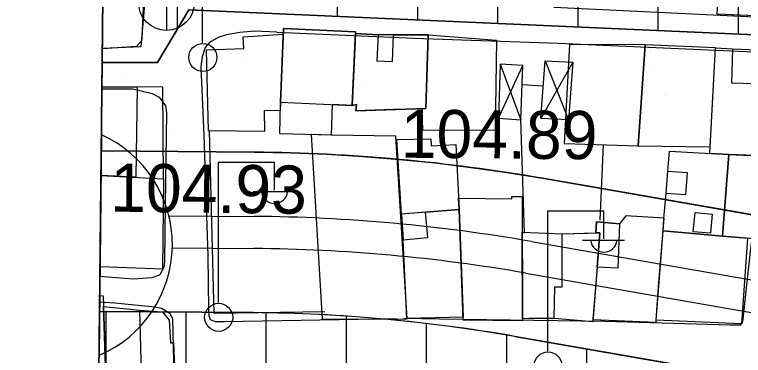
# Model space of a CAD drawing. Extents: x 417997 to 421451, y 4451742 to 4455216.
# Drawn here: x 419108.7 to 419199.7, y 4453230.3 to 4453272.8 of the extents above; entities that cross this region are included whole.
import ezdxf

# ---------------------------------------------------------------- set-up
doc = ezdxf.new("R2010")
doc.units = 0
for name, color, linetype in [('ADA', 7, 'Continuous'), ('ADAKENARI', 7, 'Continuous'), ('B_Mesken', 7, 'Continuous'), ('B_Sundurma', 7, 'Continuous'), ('B_Teras', 7, 'Continuous'), ('Default', 7, 'Continuous'), ('KALDIRIM', 7, 'Continuous'), ('KD_DAIRE', 7, 'Continuous'), ('PAFTALAMA', 7, 'Continuous'), ('PL_AYA_PARK_DINLENME', 7, 'Continuous'), ('PL_KON_MEV_350', 7, 'Continuous'), ('S_Elektrik_Diregi', 7, 'Continuous'), ('S_Rogar_Kapagi', 7, 'Continuous'), ('Sinir_Duvar_tek_tarafa_ait', 7, 'Continuous'), ('Sinir_Tel_bir_taraf', 7, 'Continuous'), ('SN_3_DERECE_KAYNAK_KORUMA', 7, 'Continuous'), ('TR_ORTAYOGUNKONUT', 7, 'Continuous'), ('TR_PARKALANI', 7, 'Continuous'), ('Y_Kot_Noktasi', 7, 'Continuous'), ('Y_Lejant', 7, 'Continuous'), ('Yol_Sose', 7, 'Continuous')]:
    doc.layers.add(name, color=color, linetype=linetype)

# ---------------------------------------------------------------- blocks, each defined once
blk = doc.blocks.new('POINT_DISPLAY')
at = {"layer": 'Default'}
blk.add_line((0, 0), (0, 0), dxfattribs=at)

msp = doc.modelspace()

# ---------------------------------------------------------------- linework, layer by layer
at = {"layer": 'ADA'}
for p, q in [((419126.542, 4453266.823), (419130.474, 4453273.376)), ((419126.542, 4453266.823), (419130.474, 4453273.376)), ((419130.474, 4453273.376), (419204.854, 4453270.1)), ((419130.474, 4453273.376), (419204.854, 4453270.1)), ((419119.651, 4453266.808), (419126.542, 4453266.823)), ((419119.651, 4453266.808), (419126.542, 4453266.823))]:
    msp.add_line(p, q, dxfattribs=at)
at = {"layer": 'ADAKENARI'}
for p, q in [((419138.666, 4453255.618), (419119.533, 4453255.775)), ((419138.666, 4453255.618), (419119.533, 4453255.775)), ((419207.176, 4453246.693), (419174.582, 4453252.366)), ((419207.176, 4453246.693), (419174.582, 4453252.366)), ((419119.319, 4453235.776), (419138.502, 4453235.618)), ((419119.319, 4453235.776), (419138.502, 4453235.618)), ((419171.153, 4453232.663), (419203.952, 4453226.954)), ((419171.153, 4453232.663), (419203.952, 4453226.954))]:
    msp.add_line(p, q, dxfattribs=at)
for radius in [220, 220, 200, 200]:
    msp.add_arc((419136.856, 4453035.625), radius, 80.12609, 89.5287, dxfattribs=at)
at = {"layer": 'B_Mesken'}
for points in [[(419202.424, 4453285.111), (419202.433, 4453282.972), (419205.521, 4453282.911), (419204.975, 4453272.465), (419196.376, 4453272.813), (419196.9, 4453279.942), (419196.588, 4453279.943), (419197, 4453285.392), (419202.334, 4453285.116)], [(419142.274, 4453271.027), (419151.249, 4453270.642), (419150.855, 4453261.461), (419148.359, 4453261.568), (419148.202, 4453257.747), (419141.815, 4453257.919), (419141.88, 4453261.846)], [(419156.008, 4453270.27), (419154.091, 4453270.253), (419151.239, 4453270.43), (419150.855, 4453261.461), (419151.365, 4453261.559), (419151.285, 4453260.786), (419160.017, 4453261.056), (419160.311, 4453270.27)], [(419141.862, 4453260.776), (419139.852, 4453260.83), (419139.896, 4453258.203), (419132.922, 4453258.294), (419132.666, 4453268.381), (419137.312, 4453268.548), (419137.23, 4453270.009), (419142.244, 4453270.322)], [(419160.31, 4453270.262), (419168.864, 4453269.596), (419168.664, 4453258.329), (419159.645, 4453258.351), (419159.558, 4453261.046), (419160.017, 4453261.056)], [(419187.383, 4453268.987), (419177.977, 4453269.04), (419177.305, 4453256.725), (419186.508, 4453256.397)], [(419186.508, 4453256.397), (419195.521, 4453256.279), (419196.164, 4453268.63), (419187.383, 4453268.987)], [(419198.302, 4453268.491), (419204.274, 4453268.274), (419203.915, 4453264.103), (419203.164, 4453255.132), (419197.846, 4453255.325), (419195.479, 4453255.468), (419196.164, 4453268.63)], [(419156.295, 4453257.627), (419148.202, 4453257.747), (419145.721, 4453257.814), (419147.104, 4453234.823), (419157.701, 4453234.864)], [(419160.639, 4453257.305), (419160.707, 4453256.428), (419163.763, 4453256.572), (419164.181, 4453248.49), (419156.998, 4453247.884), (419156.417, 4453257.224)], [(419190.212, 4453253.25), (419190.44, 4453255.77), (419197.846, 4453255.325), (419197.068, 4453245.168), (419189.652, 4453245.838), (419189.749, 4453247.349), (419190.027, 4453250.462)], [(419197.068, 4453245.168), (419197.846, 4453255.325), (419202.465, 4453255.143), (419201.48, 4453244.793)], [(419164.11, 4453249.874), (419170.75, 4453249.813), (419170.773, 4453250.114), (419172.062, 4453250.093), (419172.082, 4453234.617), (419164.693, 4453234.671), (419164.181, 4453248.49)], [(419160.287, 4453245.003), (419159.973, 4453248.135), (419156.998, 4453247.884), (419157.196, 4453244.69)], [(419159.973, 4453248.135), (419164.181, 4453248.49), (419164.679, 4453235.059), (419157.683, 4453234.871), (419157.196, 4453244.69), (419160.287, 4453245.003)], [(419189.751, 4453247.379), (419184.999, 4453247.677), (419184.203, 4453246.711), (419181.34, 4453246.96), (419181.247, 4453245.556), (419181.733, 4453245.567), (419181.396, 4453241.278), (419180.883, 4453234.769), (419188.769, 4453234.434), (419188.776, 4453234.693), (419189.076, 4453238.873), (419189.652, 4453245.838)], [(419172.068, 4453245.671), (419177.028, 4453245.459), (419181.247, 4453245.556), (419181.733, 4453245.567), (419181.396, 4453241.278), (419180.859, 4453234.467), (419176.051, 4453234.901), (419172.89, 4453234.884), (419172.082, 4453234.859)], [(419200.168, 4453244.905), (419199.406, 4453234.242), (419188.776, 4453234.693), (419189.652, 4453245.838), (419197.068, 4453245.168)], [(419119.816, 4453236.368), (419124.323, 4453235.923), (419127.158, 4453235.717), (419127.997, 4453234.693), (419128.163, 4453231.848), (419128.551, 4453231.87), (419128.714, 4453227.927), (419128.39, 4453227.903), (419128.511, 4453224.672), (419124.607, 4453224.778), (419124.617, 4453225.101), (419120.202, 4453225.215)]]:
    msp.add_lwpolyline(points, close=True, dxfattribs=at)
for points in [[(419119.812, 4453281.703), (419125.583, 4453281.788), (419124.465, 4453268.744), (419119.671, 4453268.551)], [(419119.502, 4453252.728), (419127.282, 4453252.308), (419127.224, 4453263.738), (419119.62, 4453263.756)], [(419119.502, 4453252.728), (419127.282, 4453252.308), (419127.194, 4453241.042), (419119.38, 4453241.319)], [(419119.342, 4453237.743), (419119.769, 4453237.719), (419120.202, 4453225.215), (419119.208, 4453225.279)]]:
    msp.add_lwpolyline(points, dxfattribs=at)
at = {"layer": 'B_Sundurma'}
for p, q in [((419178.358, 4453266.84), (419174.38, 4453259.825)), ((419174.918, 4453266.993), (419177.846, 4453259.635)), ((419169.103, 4453259.858), (419172.143, 4453266.434)), ((419169.302, 4453266.601), (419171.881, 4453259.675))]:
    msp.add_line(p, q, dxfattribs=at)
for points in [[(419174.918, 4453266.993), (419178.358, 4453266.84), (419177.846, 4453259.635), (419174.38, 4453259.825)], [(419169.302, 4453266.601), (419169.103, 4453259.858), (419171.881, 4453259.675), (419172.143, 4453266.434)]]:
    msp.add_lwpolyline(points, close=True, dxfattribs=at)
at = {"layer": 'B_Teras'}
for points in [[(419142.274, 4453271.027), (419141.88, 4453261.846), (419150.855, 4453261.461), (419151.249, 4453270.642)], [(419157.572, 4453261), (419155.995, 4453260.964), (419151.285, 4453260.786), (419151.365, 4453261.559), (419150.855, 4453261.461), (419151.239, 4453270.43), (419154.091, 4453270.253), (419153.915, 4453266.99), (419155.866, 4453266.91), (419156.008, 4453270.27), (419157.671, 4453270.27), (419160.311, 4453270.27), (419160.017, 4453261.056)], [(419195.479, 4453255.468), (419196.164, 4453268.63), (419198.302, 4453268.491), (419198.173, 4453264.254), (419203.915, 4453264.103), (419203.164, 4453255.132), (419202.465, 4453255.143), (419197.846, 4453255.325)], [(419190.027, 4453250.462), (419190.212, 4453253.25), (419192.661, 4453253.094), (419192.439, 4453250.29)], [(419193.398, 4453245.702), (419193.641, 4453248.102), (419195.765, 4453247.9), (419195.566, 4453245.529)], [(419181.247, 4453245.556), (419181.34, 4453246.96), (419184.203, 4453246.711), (419183.969, 4453241.172), (419181.396, 4453241.278), (419181.733, 4453245.567)], [(419177.028, 4453245.459), (419181.733, 4453245.567), (419180.859, 4453234.467), (419176.051, 4453234.901), (419176.11, 4453238.82), (419177.056, 4453238.836)], [(419119.816, 4453236.368), (419124.323, 4453235.923), (419124.617, 4453225.101), (419120.202, 4453225.215)]]:
    msp.add_lwpolyline(points, close=True, dxfattribs=at)
msp.add_lwpolyline([(419119.62, 4453263.756), (419123.996, 4453263.745), (419123.841, 4453252.494), (419119.502, 4453252.728)], dxfattribs=at)
at = {"layer": 'KALDIRIM'}
for p, q in [((419127.97, 4453247.705), (419138.6, 4453247.618)), ((419127.97, 4453247.705), (419138.6, 4453247.618)), ((419173.21, 4453244.485), (419203.85, 4453239.152)), ((419173.21, 4453244.485), (419203.85, 4453239.152)), ((419128.401, 4453243.702), (419138.567, 4453243.618)), ((419128.401, 4453243.702), (419138.567, 4453243.618)), ((419172.524, 4453240.544), (419202.358, 4453235.351)), ((419172.524, 4453240.544), (419202.358, 4453235.351))]:
    msp.add_line(p, q, dxfattribs=at)
for radius in [212, 212, 208, 208]:
    msp.add_arc((419136.856, 4453035.625), radius, 80.12609, 89.5287, dxfattribs=at)
at = {"layer": 'KD_DAIRE'}
msp.add_line((419119.555, 4453257.792), (419119.26, 4453230.299), dxfattribs=at)
msp.add_line((419119.555, 4453257.792), (419119.26, 4453230.299), dxfattribs=at)
msp.add_arc((419113.407, 4453244.11), 15, 292.96867, 65.80456, dxfattribs=at)
msp.add_arc((419113.407, 4453244.11), 15, 292.96867, 65.80456, dxfattribs=at)
at = {"layer": 'PAFTALAMA'}
msp.add_line((419138.441, 4455021.891), (419108.72, 4452245.779), dxfattribs=at)
msp.add_line((419138.441, 4455021.891), (419108.72, 4452245.779), dxfattribs=at)
at = {"layer": 'PL_AYA_PARK_DINLENME'}
msp.add_line((419119.651, 4453266.808), (419119.533, 4453255.775), dxfattribs=at)
msp.add_line((419119.651, 4453266.808), (419119.533, 4453255.775), dxfattribs=at)
for points in [[(419204.854, 4453270.1), (419130.474, 4453273.376), (419126.542, 4453266.823), (419119.651, 4453266.808)], [(419204.854, 4453270.1), (419130.474, 4453273.376), (419126.542, 4453266.823), (419119.651, 4453266.808)], [(419119.533, 4453255.775), (419138.666, 4453255.618), (419143.178, 4453255.534), (419147.688, 4453255.358), (419152.193, 4453255.09), (419156.691, 4453254.729), (419161.181, 4453254.276), (419165.661, 4453253.731), (419170.129, 4453253.095), (419174.582, 4453252.366), (419207.176, 4453246.693)], [(419119.533, 4453255.775), (419138.666, 4453255.618), (419143.178, 4453255.534), (419147.688, 4453255.358), (419152.193, 4453255.09), (419156.691, 4453254.729), (419161.181, 4453254.276), (419165.661, 4453253.731), (419170.129, 4453253.095), (419174.582, 4453252.366), (419207.176, 4453246.693)]]:
    msp.add_lwpolyline(points, dxfattribs=at)
at = {"layer": 'PL_KON_MEV_350'}
for p, q in [((419119.967, 4453296.304), (419119.651, 4453266.808)), ((419119.967, 4453296.304), (419119.651, 4453266.808)), ((419119.319, 4453235.776), (419118.18, 4453129.375))]:
    msp.add_line(p, q, dxfattribs=at)
for points in [[(419119.651, 4453266.808), (419126.542, 4453266.823), (419130.474, 4453273.376), (419204.854, 4453270.1), (419206.82, 4453297.624), (419224.499, 4453296.052)], [(419119.651, 4453266.808), (419126.542, 4453266.823), (419130.474, 4453273.376), (419204.854, 4453270.1), (419206.82, 4453297.624), (419224.499, 4453296.052)], [(419118.18, 4453129.375), (419161.479, 4453129.666), (419197.343, 4453124.46), (419212.192, 4453215.37), (419203.952, 4453226.954), (419171.153, 4453232.663), (419167.104, 4453233.325), (419163.042, 4453233.904), (419158.97, 4453234.399), (419154.888, 4453234.811), (419150.798, 4453235.139), (419146.703, 4453235.383), (419142.604, 4453235.543), (419138.502, 4453235.618), (419119.319, 4453235.776)]]:
    msp.add_lwpolyline(points, dxfattribs=at)
at = {"layer": 'S_Elektrik_Diregi'}
for p, q in [((419132.18, 4453269.27), (419132.18, 4453286.77)), ((419134.151, 4453236.872), (419134.151, 4453254.372)), ((419134.151, 4453254.372), (419141.151, 4453254.372)), ((419141.151, 4453250.872), (419141.151, 4453254.372)), ((419138.491, 4453250.732), (419143.741, 4453250.732)), ((419175.238, 4453230.81), (419175.238, 4453248.31)), ((419175.238, 4453248.31), (419182.238, 4453248.31)), ((419182.238, 4453244.81), (419182.238, 4453248.31)), ((419179.578, 4453244.67), (419184.828, 4453244.67))]:
    msp.add_line(p, q, dxfattribs=at)
for centre in [(419132.216, 4453267.434), (419134.187, 4453235.037), (419175.274, 4453228.975)]:
    msp.add_circle(centre, 1.75, dxfattribs=at)
for centre in [(419141.152, 4453250.885), (419182.239, 4453244.823)]:
    msp.add_arc(centre, 1.658, 184.83843, 355.14641, dxfattribs=at)
at = {"layer": 'S_Rogar_Kapagi'}
msp.add_line((419127.728, 4453270.775), (419127.728, 4453277.775), dxfattribs=at)
msp.add_circle((419127.674, 4453274.303), 3.5, dxfattribs=at)
at = {"layer": 'Sinir_Duvar_tek_tarafa_ait'}
for points in [[(419172.051, 4453264.078), (419174.684, 4453263.876)], [(419171.848, 4453259.677), (419172.313, 4453245.526)], [(419181.785, 4453247.145), (419182.216, 4453256.55)]]:
    msp.add_lwpolyline(points, dxfattribs=at)
at = {"layer": 'Sinir_Tel_bir_taraf'}
msp.add_lwpolyline([(419147.414, 4453235.719), (419133.622, 4453235.514), (419133.037, 4453258.292)], dxfattribs=at)
at = {"layer": 'SN_3_DERECE_KAYNAK_KORUMA'}
msp.add_line((419126.495, 4453906.073), (419108.72, 4452245.779), dxfattribs=at)
msp.add_line((419126.495, 4453906.073), (419108.72, 4452245.779), dxfattribs=at)
at = {"layer": 'TR_ORTAYOGUNKONUT'}
for p, q in [((419149.029, 4453272.559), (419149.029, 4453481.281)), ((419149.029, 4453272.559), (419149.029, 4453481.281)), ((419159.029, 4453272.118), (419159.029, 4453479.953)), ((419159.029, 4453272.118), (419159.029, 4453479.953)), ((419169.029, 4453271.678), (419169.029, 4453478.626)), ((419169.029, 4453271.678), (419169.029, 4453478.626)), ((419179.029, 4453271.237), (419179.029, 4453477.299)), ((419179.029, 4453271.237), (419179.029, 4453477.299)), ((419189.029, 4453270.797), (419189.029, 4453476.958)), ((419189.029, 4453270.797), (419189.029, 4453476.958)), ((419199.029, 4453270.356), (419199.029, 4453429.655)), ((419199.029, 4453270.356), (419199.029, 4453429.655)), ((419129.029, 4453270.969), (419129.029, 4453388.821)), ((419129.029, 4453270.969), (419129.029, 4453388.821)), ((419120.129, 4453129.388), (419120.129, 4453235.77)), ((419120.129, 4453129.388), (419120.129, 4453235.77)), ((419130.129, 4453129.455), (419130.129, 4453235.687)), ((419130.129, 4453129.455), (419130.129, 4453235.687)), ((419140.129, 4453129.523), (419140.129, 4453235.588)), ((419140.129, 4453129.523), (419140.129, 4453235.588)), ((419150.129, 4453129.59), (419150.129, 4453235.179)), ((419150.129, 4453129.59), (419150.129, 4453235.179)), ((419160.129, 4453129.657), (419160.129, 4453234.258)), ((419160.129, 4453129.657), (419160.129, 4453234.258)), ((419170.129, 4453128.41), (419170.129, 4453232.83)), ((419170.129, 4453128.41), (419170.129, 4453232.83)), ((419180.129, 4453126.959), (419180.129, 4453231.1)), ((419180.129, 4453126.959), (419180.129, 4453231.1))]:
    msp.add_line(p, q, dxfattribs=at)
at = {"layer": 'Y_Lejant'}
msp.add_lwpolyline([(419138.442, 4455021.89), (421266.409, 4454999.402), (421237.471, 4452223.294), (419108.722, 4452245.778)], close=True, dxfattribs=at)
at = {"layer": 'Yol_Sose'}
for points in [[(419174.921, 4453298.033), (419180.413, 4453297.989), (419187.177, 4453297.869), (419196.305, 4453297.454), (419206.875, 4453297.07), (419207.029, 4453297.041), (419207.107, 4453296.976), (419207.153, 4453296.913), (419207.174, 4453296.824), (419207.201, 4453296.698), (419206.503, 4453289.759), (419205.329, 4453279.778), (419204.574, 4453272.389), (419204.523, 4453272.269), (419176.007, 4453273.645)], [(419124.804, 4453274.663), (419124.607, 4453269.813), (419124.557, 4453269.496), (419123.937, 4453268.796), (419119.671, 4453268.518)], [(419141.433, 4453270.599), (419138.718, 4453270.724), (419136.842, 4453270.545), (419135.163, 4453270.241), (419134.118, 4453269.911), (419133.037, 4453269.277), (419132.493, 4453268.688), (419132.109, 4453267.51), (419131.958, 4453266.242), (419132.337, 4453257.741), (419132.832, 4453242.694), (419132.898, 4453235.954), (419132.943, 4453235.285), (419133.14, 4453234.785), (419133.765, 4453234.499), (419134.873, 4453234.517), (419156.374, 4453234.894)], [(419141.433, 4453270.599), (419157.666, 4453269.888)], [(419157.666, 4453269.888), (419157.667, 4453269.888)], [(419157.667, 4453269.888), (419157.669, 4453269.888)], [(419157.669, 4453269.888), (419159.738, 4453269.797), (419176.542, 4453269.197)], [(419176.542, 4453269.197), (419203.729, 4453268.02), (419203.972, 4453268.012), (419204.091, 4453267.949), (419204.126, 4453267.864), (419203.261, 4453259.573), (419202.542, 4453253.095), (419202.461, 4453252.927), (419202.298, 4453252.777), (419202.125, 4453252.748), (419201.987, 4453252.749), (419201.876, 4453252.734), (419201.726, 4453252.584), (419201.655, 4453252.373), (419200.557, 4453243.626), (419199.538, 4453234.469), (419199.438, 4453234.174), (419199.283, 4453234.07), (419198.046, 4453234.07), (419182.32, 4453234.497), (419161.758, 4453234.801)], [(419119.618, 4453263.528), (419123.478, 4453263.528), (419125.872, 4453262.93), (419126.757, 4453262.501), (419127.552, 4453261.421), (419127.66, 4453260.528), (419127.495, 4453249.111), (419127.445, 4453242.014)], [(419127.445, 4453242.014), (419127.329, 4453241.255), (419126.802, 4453240.3), (419125.847, 4453239.97), (419123.498, 4453239.782), (419119.367, 4453240.136)], [(419119.333, 4453236.976), (419121.216, 4453236.834), (419126.202, 4453236.327), (419127.07, 4453236.162), (419128.074, 4453235.562), (419128.436, 4453234.839), (419128.753, 4453220.779), (419128.439, 4453211.895), (419128.315, 4453211.151), (419127.85, 4453210.83), (419127.426, 4453210.665), (419119.054, 4453210.862)], [(419157.292, 4453234.878), (419157.291, 4453234.878)], [(419157.294, 4453234.878), (419157.292, 4453234.878)], [(419161.758, 4453234.801), (419157.294, 4453234.878)]]:
    msp.add_lwpolyline(points, dxfattribs=at)

# ---------------------------------------------------------------- block references
at = {"layer": 'TR_PARKALANI', "xscale": 0.1, "yscale": 0.10000000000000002}
for p in [(419145.679, 4453270.552), (419145.679, 4453270.552), (419151.978, 4453270.136), (419151.978, 4453270.136), (419188.031, 4453268.223), (419188.031, 4453268.223), (419137.206, 4453267.531), (419137.206, 4453267.531), (419188.183, 4453266.365), (419188.183, 4453266.365), (419175.223, 4453265.342), (419175.223, 4453265.342), (419122.434, 4453264.926), (419122.434, 4453264.926), (419152.194, 4453264.26), (419152.194, 4453264.26), (419173.411, 4453263.761), (419173.411, 4453263.761), (419189.996, 4453262.737), (419189.996, 4453262.737), (419158.639, 4453261.156), (419158.639, 4453261.156), (419128.302, 4453258.384), (419128.302, 4453258.384), (419143.867, 4453258.551), (419143.867, 4453258.551), (419176.541, 4453258.581), (419176.541, 4453258.581), (419194.844, 4453257.385), (419194.844, 4453257.385), (419129.095, 4453255.946), (419129.095, 4453255.946), (419180.072, 4453254.781), (419180.072, 4453254.781)]:
    msp.add_blockref('POINT_DISPLAY', p, dxfattribs=at)

# ---------------------------------------------------------------- texts
at = {"layer": 'Y_Kot_Noktasi'}
for s, rotation, p in [('104.89 ', 359.53575, (419156.887, 4453254.935)), ('104.93 ', 359.35035, (419120.62, 4453248.215))]:
    msp.add_text(s, height=6, rotation=rotation, dxfattribs=at).set_placement(p)

doc.saveas('drawing.dxf')
